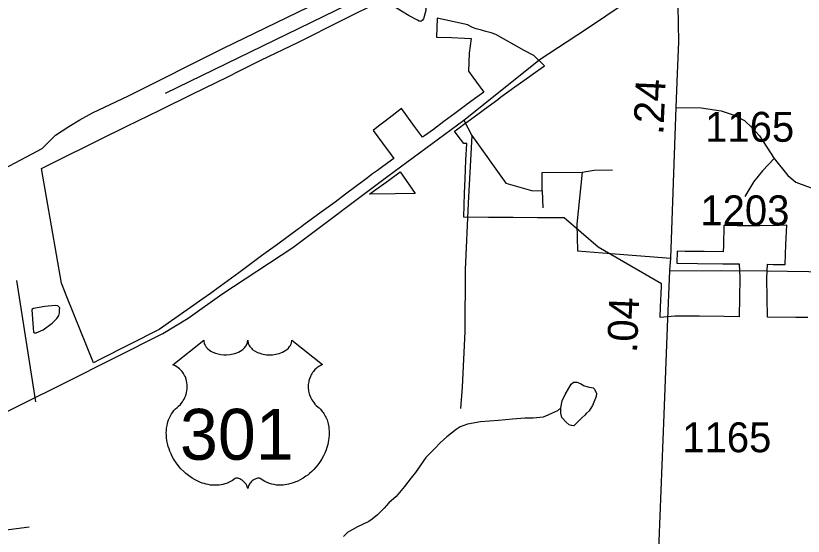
# Model space of a CAD drawing. Extents: x 2082433 to 2279600, y 546599 to 755198.
# Drawn here: x 2166396 to 2169683, y 614119 to 616293 of the extents above; entities that cross this region are included whole.
import ezdxf

# ---------------------------------------------------------------- set-up
doc = ezdxf.new("R2010")
doc.units = 0
for name, color, linetype in [('Exist Boundary Political City Limit New', 7, 'Continuous'), ('Exist Hydrographic Misc Water Feature', 7, 'Continuous'), ('Exist Railroad Mainline', 7, 'Continuous'), ('Exist Railroad Spur', 7, 'Continuous'), ('Exist Road Non-System Type 51', 7, 'Continuous'), ('Exist Road Primary US Attributed', 7, 'Continuous'), ('Exist Road Primary US Shield CELL', 7, 'Continuous'), ('Exist Road Primary US Shield Number Label', 7, 'Continuous'), ('Exist Road Secondary Mileage Hundredths English Label', 7, 'Continuous'), ('Exist Road Secondary Type 51 Attributed', 7, 'Continuous'), ('Exist Road Secondary Type 51 Number Label', 7, 'Continuous'), ('Map Preparation Boundary City Limit Buffer Line', 7, 'Continuous')]:
    doc.layers.add(name, color=color, linetype=linetype)

msp = doc.modelspace()

# ---------------------------------------------------------------- linework, layer by layer
at = {"layer": 'Exist Boundary Political City Limit New'}
for points in [[(2167671.2, 615473.5), (2167599.2, 615420), (2167584.2, 615408.9), (2167577, 615403.6), (2167490, 615339.8), (2167422.5, 615291.1), (2167327.8, 615219), (2167220.5, 615141.2), (2167208.8, 615132.9), (2167177.5, 615110.8), (2166995.2, 614982.7), (2166746.5, 614857), (2166720.2, 614844.1), (2166610, 615119.6), (2166587.2, 615176.1), (2166503.2, 615655.1), (2166557.2, 615681.8), (2166744.8, 615775.3), (2166859.8, 615831.5), (2166997, 615899.6), (2167135.8, 615966.9), (2167281.5, 616038.3), (2167330.5, 616062.9), (2167419.8, 616107.8), (2167577, 616183.2), (2167758.5, 616274.6), (2167927.5, 616358.4)], [(2169583.8, 615417.8), (2169501.2, 615415.8), (2169466.5, 615416), (2169464, 615416), (2169414.2, 615416.4), (2169407.5, 615416.4), (2169362.8, 615416.7), (2169352, 615416.7), (2169349.8, 615334.2), (2169349, 615306.9), (2169269.5, 615308.2), (2169190.5, 615308.7), (2169157.5, 615310), (2169156, 615259.8), (2169242.5, 615259.2), (2169347.5, 615257.4), (2169359.2, 615257.2), (2169409.8, 615256.7), (2169416.2, 615256.6), (2169418.2, 615200.7), (2169418, 615197.1), (2169415.5, 615035.2), (2169353.8, 615036.6), (2169249.8, 615038.1), (2169147.5, 615038.7), (2169086, 615033), (2169087, 615076.4), (2169091.2, 615162.3), (2169091.8, 615174.1), (2168827, 615327.1), (2168684.8, 615449.1), (2168656, 615449.7), (2168574.5, 615449.4), (2168471.8, 615450.1), (2168369, 615451.1), (2168266, 615452.4), (2168269, 615551.8), (2168272.5, 615611.7), (2168275.5, 615690.4), (2168278.5, 615759.3), (2168267.2, 615759.4), (2168243.2, 615791), (2168228, 615810.7), (2168236.5, 615817.1), (2168271, 615842.7), (2168285, 615853.2), (2168324.5, 615882.5), (2168352.2, 615902.9), (2168407.8, 615943.6), (2168420.2, 615952.8), (2168479.8, 615996), (2168540, 616039.2), (2168551.5, 616047.5), (2168603.2, 616084.6), (2168559.2, 616127.3), (2168517.8, 616147.6), (2168399.8, 616214.6), (2168381, 616222.2), (2168358, 616227.8), (2168339.8, 616232.8), (2168318.5, 616239.3), (2168302.2, 616244.4), (2168285.2, 616253.8), (2168283.2, 616254.9), (2168155.5, 616283), (2168151.8, 616204.2), (2168215.5, 616202.3), (2168268.8, 616200.2), (2168296.5, 616198.9), (2168288.5, 616137), (2168285.8, 616062.2), (2168304.5, 616036.6), (2168350.2, 615974.4), (2168321, 615953), (2168280, 615923.7), (2168273.2, 615918.5), (2168229.2, 615885.5), (2168182.8, 615851.8), (2168139.8, 615818.3), (2168102.8, 615792.4), (2168093.5, 615785.6), (2168061.2, 615830.1), (2168021.5, 615884.6), (2168006.5, 615905.3), (2167967, 615874.7), (2167921.2, 615839.9), (2167910.2, 615831.5), (2167887.5, 615814.1), (2167927.2, 615761.2), (2167963, 615712.8), (2167974, 615697.8), (2167949.2, 615679.1), (2167917.2, 615655.7), (2167906.2, 615647.6), (2167885.8, 615632.7), (2167864.2, 615616.8), (2167853, 615608.4), (2167772, 615547.6), (2167728.8, 615514.8), (2167671.2, 615473.5)], [(2167979.5, 615549.4), (2167873, 615548.5), (2167889, 615560.4), (2167952.5, 615605.8), (2168000.2, 615641.4), (2168063.2, 615550.4), (2167979.5, 615549.4)], [(2169702.2, 615032.3), (2169652, 615033), (2169533.8, 615034.1), (2169531.8, 615195.9), (2169531.8, 615197.8), (2169533.5, 615255.3), (2169558, 615255), (2169608.2, 615254.4), (2169611.2, 615338.2), (2169615.2, 615418.5), (2169583.8, 615417.8)]]:
    msp.add_lwpolyline(points, dxfattribs=at)
at = {"layer": 'Exist Hydrographic Misc Water Feature'}
for points in [[(2168108, 616319.4), (2168108.2, 616315.3), (2168098.1, 616281.1), (2168094.2, 616275.2), (2168086.4, 616269.1), (2168080.3, 616270.8), (2168072.5, 616274.8), (2168038, 616292.6), (2168006, 616312.4), (2167984.1, 616326.3), (2167973.6, 616340.4), (2167969.5, 616356.5), (2167971.8, 616372.4), (2167975.5, 616386.4), (2167983.5, 616396.6), (2167995.4, 616404.5), (2168005.6, 616404.6), (2168015.7, 616398.6), (2168023.7, 616392.5), (2168101.6, 616335.3), (2168107.5, 616325), (2168108, 616319.4)], [(2166465.7, 615026.5), (2166469.8, 614972.3), (2166474.3, 614968.4), (2166481.9, 614968.4), (2166510, 614980.8), (2166547.7, 615008.8), (2166567.6, 615028.9), (2166576, 615041), (2166579.3, 615053.1), (2166579.5, 615066.8), (2166579.7, 615072.9), (2166571.7, 615081), (2166561.2, 615082.9), (2166517.8, 615078.6), (2166469.6, 615070.4), (2166463.2, 615066.1), (2166465.7, 615026.5)], [(2168671, 614655), (2168676.8, 614684.9), (2168688.9, 614711.1), (2168714.5, 614755.1), (2168724.7, 614763.3), (2168738.3, 614763.3), (2168756.5, 614755.2), (2168766.6, 614749.3), (2168784.6, 614743.3), (2168806.6, 614739.5), (2168812.5, 614733.8), (2168820.9, 614715.5), (2168818.9, 614703.6), (2168803.3, 614665.5), (2168789.3, 614643.6), (2168777.2, 614631.7), (2168771.5, 614625.2), (2168759.2, 614613.3), (2168725.4, 614581.1), (2168715.7, 614581.3), (2168705.7, 614585.3), (2168693.8, 614595.2), (2168675.3, 614615), (2168671, 614632.7), (2168671, 614655)], [(2168671, 614655), (2168657.5, 614642.9), (2168635.3, 614632.8), (2168617.5, 614624.6), (2168597.4, 614616.7), (2168555.4, 614612), (2168521.3, 614611.9), (2168469.3, 614607.6), (2168411.6, 614603.4), (2168335.8, 614597), (2168281.8, 614586.9), (2168251.5, 614576.5), (2168233.9, 614564.5), (2168196.1, 614534.2), (2168168.2, 614510), (2168144.2, 614484), (2168108.6, 614447.6), (2168064.7, 614385.7), (2168046.8, 614363.7), (2168019.2, 614327.3), (2167983.7, 614285.2), (2167953.3, 614258.9), (2167933.9, 614236.7), (2167906, 614208.6), (2167884.2, 614190.7), (2167870.3, 614180.7), (2167843.8, 614168.4), (2167822.3, 614158.3), (2167800.4, 614146.2), (2167782.3, 614136), (2167772.7, 614126.1), (2167764.5, 614118)]]:
    msp.add_lwpolyline(points, dxfattribs=at)
at = {"layer": 'Exist Railroad Mainline'}
for points in [[(2167021.4, 615970.2), (2168236.9, 616563), (2168628.8, 616762), (2169570.7, 617235.2)], [(2159552.5, 612505.4), (2160344.4, 612836.8), (2161276, 613212), (2161487.4, 613293.1), (2161663, 613372.1), (2161794.6, 613420.8), (2161950.1, 613495.7), (2162201.4, 613612.9), (2162444.7, 613736.4), (2162879.3, 613946.7), (2163325.9, 614169), (2163854.3, 614429.8), (2164410.5, 614708.9), (2164815.2, 614903.2), (2165760.4, 615343.1), (2166506, 615738.4)]]:
    msp.add_lwpolyline(points, dxfattribs=at)
at = {"layer": 'Exist Railroad Spur'}
msp.add_lwpolyline([(2166506, 615738.4), (2166561.5, 615794.6), (2166617.3, 615830.9), (2166663.2, 615859.2), (2166717, 615887.5), (2166866.6, 615958.2), (2167263.2, 616158.5), (2168104.8, 616567)], dxfattribs=at)
at = {"layer": 'Exist Road Non-System Type 51'}
for p, q in [((2168266.9, 615856.8), (2168299.7, 615793.4)), ((2168593.3, 615562.1), (2168593.3, 615638.9)), ((2168593.3, 615562.1), (2168596.6, 615491)), ((2166399.1, 615187.8), (2166478, 614680.5))]:
    msp.add_line(p, q, dxfattribs=at)
for points in [[(2169152.3, 615910), (2169257.8, 615909.2), (2169341.1, 615896.8), (2169391.1, 615880.2), (2169437.8, 615855.7), (2169470.1, 615825.7), (2169500.1, 615791.2), (2169561.3, 615697.8)], [(2168299.7, 615793.4), (2168284.1, 615511), (2168272.4, 615231.9), (2168270.8, 614975), (2168259.1, 614742.6), (2168253, 614652.5)], [(2168299.7, 615793.4), (2168442, 615594.4), (2168548.8, 615563.2), (2168593.3, 615562.1)], [(2169561.3, 615697.8), (2169512.9, 615645.5), (2169477.3, 615601), (2169439.5, 615537.7)], [(2169561.3, 615697.8), (2169618.6, 615626.6), (2169651.9, 615598.8), (2169700.8, 615579.9), (2169759.8, 615558.8), (2169799.8, 615555.5), (2169848.7, 615555.5), (2170005, 615552.1), (2170098.4, 615551)], [(2168593.3, 615638.9), (2168760.1, 615640), (2168810.1, 615648.9), (2168886.8, 615650)], [(2168760.1, 615640), (2168738.9, 615423.1), (2168740.6, 615310.8)], [(2168740.6, 615310.8), (2168879.6, 615300.8), (2169130.7, 615280.8)], [(2166107.1, 614506.5), (2166133.3, 614430.8), (2166143.8, 614372.8), (2166146.2, 614304.9), (2166144.3, 614262.8), (2166144.6, 614226.8), (2166146.8, 614185), (2166153, 614165), (2166175.1, 614141), (2166191.1, 614135.3), (2166219.1, 614131.3), (2166313, 614139.8), (2166452.8, 614158.6)]]:
    msp.add_lwpolyline(points, dxfattribs=at)
at = {"layer": 'Exist Road Primary US Attributed'}
msp.add_lwpolyline([(2166041.8, 614482.8), (2166603.2, 614761.6), (2167009.7, 614966.8), (2167116.2, 615029.5), (2167256.5, 615131.1), (2167553, 615325.3), (2167948.8, 615623.3), (2168266.9, 615856.8), (2168585.7, 616112), (2168774.9, 616236.3), (2168943.6, 616350.6), (2169159.1, 616486.5)], dxfattribs=at)
at = {"layer": 'Exist Road Primary US Shield CELL'}
msp.add_lwpolyline([(2167180.6, 614938.2), (2167180.9, 614932.9), (2167182.2, 614926.6), (2167183.2, 614923.3), (2167186.2, 614917.1), (2167191, 614909.7), (2167197.8, 614902.5), (2167205.5, 614896.2), (2167210.7, 614892.8), (2167219.4, 614888.1), (2167229.4, 614884), (2167240.5, 614880.8), (2167251.8, 614878.5), (2167264.2, 614877.1), (2167276.4, 614876.9), (2167289.6, 614877.9), (2167304.2, 614880.7), (2167310.9, 614882.4), (2167318.5, 614885), (2167325.5, 614887.9), (2167333.1, 614892), (2167339.3, 614896), (2167344.1, 614899.5), (2167350.9, 614906), (2167356.4, 614912.8), (2167358.6, 614916.6), (2167360.6, 614920.2), (2167363.3, 614928), (2167364.1, 614931.4), (2167364.6, 614938.5), (2167365.1, 614932.5), (2167365.7, 614928.8), (2167366.7, 614925.1), (2167368.2, 614921.3), (2167370.9, 614915.8), (2167373.9, 614911.2), (2167379.7, 614904.5), (2167383.2, 614901.1), (2167386.5, 614898.5), (2167395.2, 614892.5), (2167405.5, 614887.3), (2167410.5, 614885.1), (2167415.6, 614883.3), (2167422.2, 614881.3), (2167428.9, 614879.7), (2167435.6, 614878.6), (2167442.4, 614877.6), (2167449.4, 614877), (2167455.1, 614876.9), (2167462.1, 614877), (2167468.6, 614877.3), (2167475.2, 614878.1), (2167482.5, 614879.3), (2167488.3, 614880.6), (2167496.1, 614882.7), (2167503.1, 614885.2), (2167509.2, 614887.8), (2167517.2, 614892), (2167523.6, 614896), (2167528.3, 614899.8), (2167534, 614905), (2167539.3, 614911.2), (2167542.4, 614915.6), (2167544.6, 614920.3), (2167546.7, 614925.1), (2167547.9, 614930.3), (2167548.5, 614934.8), (2167548.6, 614938.6), (2167677.2, 614836.2), (2167674.2, 614835), (2167667.2, 614831.6), (2167661.7, 614828.3), (2167652.8, 614822.1), (2167649, 614818.7), (2167645.2, 614815.1), (2167641.7, 614811.3), (2167638.7, 614807.7), (2167634.9, 614802.6), (2167631.6, 614797.4), (2167628.3, 614791.7), (2167625.9, 614786.8), (2167622, 614776.4), (2167620.1, 614769.9), (2167618.9, 614764.3), (2167617.4, 614752.9), (2167617, 614747.4), (2167617, 614742), (2167617.3, 614736.3), (2167617.8, 614730.8), (2167618.8, 614725.1), (2167619.7, 614720.1), (2167621.3, 614714), (2167623.6, 614706.8), (2167626.4, 614699.9), (2167632.3, 614688.7), (2167639.8, 614677.3), (2167645.2, 614671), (2167650.5, 614665.5), (2167658.5, 614658.8), (2167662.8, 614655), (2167667.7, 614650.1), (2167675.8, 614640.7), (2167679, 614636.3), (2167682.3, 614631.4), (2167685.4, 614626.3), (2167688.4, 614620.8), (2167690.8, 614616), (2167695.4, 614605), (2167698.7, 614594.3), (2167700.2, 614588.7), (2167702.6, 614576.1), (2167703.5, 614569.8), (2167704.5, 614557.5), (2167704.5, 614542.6), (2167703.4, 614528.5), (2167700.7, 614512), (2167698.5, 614502.1), (2167695.1, 614490.6), (2167691.9, 614480.7), (2167686, 614466), (2167680.8, 614455.4), (2167674, 614442.9), (2167669.4, 614435.4), (2167664, 614427.3), (2167657.2, 614418.1), (2167649.3, 614408.2), (2167639.8, 614397.8), (2167632.2, 614390.1), (2167622.1, 614381.1), (2167616.1, 614376.1), (2167607.4, 614369.6), (2167595.6, 614361.7), (2167583.9, 614354.9), (2167573.9, 614349.8), (2167565.1, 614346), (2167553.7, 614341.7), (2167534.7, 614336.5), (2167527.8, 614335), (2167519.6, 614333.8), (2167511.9, 614333), (2167504.5, 614332.6), (2167494.5, 614332.6), (2167484.5, 614333.3), (2167475.1, 614334.7), (2167465.3, 614336.8), (2167455.1, 614339.8), (2167445.8, 614343.5), (2167436.3, 614348.1), (2167420.4, 614358.1), (2167415.8, 614360.6), (2167413.2, 614361.2), (2167407.1, 614361.5), (2167401.3, 614360.3), (2167395.4, 614358), (2167391.8, 614356.1), (2167387.1, 614353), (2167383.4, 614350.1), (2167379, 614345.9), (2167376, 614342.4), (2167373.7, 614339.7), (2167369.2, 614332.6), (2167367.6, 614329.2), (2167365.9, 614324.9), (2167364.5, 614318.5), (2167362.4, 614326.6), (2167360.1, 614331.9), (2167357.3, 614336.5), (2167354.5, 614340.5), (2167350, 614345.7), (2167346, 614349.5), (2167341.1, 614353.5), (2167336, 614356.6), (2167331.8, 614358.7), (2167328, 614360.2), (2167323.4, 614361.3), (2167319.6, 614361.6), (2167316.5, 614361.5), (2167312.2, 614360.6), (2167306.4, 614356.4), (2167300.9, 614352.6), (2167294.9, 614348.9), (2167287.7, 614345.1), (2167282.5, 614342.6), (2167276.3, 614340.2), (2167269, 614337.8), (2167261.1, 614335.7), (2167253, 614334.1), (2167245.8, 614333), (2167238.1, 614332.3), (2167231.2, 614332.1), (2167224, 614332.1), (2167217.3, 614332.7), (2167209.4, 614333.3), (2167199.7, 614334.8), (2167191.7, 614336.6), (2167183.2, 614338.9), (2167174.4, 614341.6), (2167165.1, 614345.2), (2167153.4, 614350.3), (2167145.3, 614354.5), (2167132.4, 614361.8), (2167117.4, 614372.3), (2167106, 614381.4), (2167097.7, 614389), (2167085.5, 614401.4), (2167078.3, 614409.6), (2167067, 614424.2), (2167059.8, 614434.7), (2167055.2, 614442.5), (2167048.3, 614454.9), (2167044.6, 614462.8), (2167039.7, 614474.2), (2167035.9, 614484.6), (2167032.7, 614494.4), (2167031, 614500.7), (2167028.5, 614511.8), (2167027.1, 614519.6), (2167025.6, 614530.3), (2167024.8, 614541.6), (2167024.7, 614552), (2167024.9, 614560.7), (2167025.9, 614570.8), (2167027.6, 614581.5), (2167029.7, 614590.7), (2167031.5, 614597.3), (2167034.3, 614605.4), (2167037.9, 614614.3), (2167042.1, 614622.8), (2167046.2, 614629.9), (2167051.3, 614637.4), (2167056.3, 614643.9), (2167062.9, 614651), (2167069.7, 614657.6), (2167076, 614662.7), (2167083.4, 614670), (2167087.3, 614674.4), (2167092, 614680.5), (2167095.7, 614686.2), (2167098.6, 614691.3), (2167102.6, 614698.8), (2167104.9, 614704.5), (2167107.9, 614713.1), (2167109.4, 614719.2), (2167110.9, 614727), (2167111.9, 614734.4), (2167112.2, 614743.6), (2167112, 614751.2), (2167111, 614760.1), (2167109.4, 614768.6), (2167107.3, 614776), (2167104.1, 614784.6), (2167101.2, 614790.8), (2167096.3, 614799.2), (2167090.8, 614807.1), (2167085.2, 614813.4), (2167079.5, 614819.1), (2167074, 614823.4), (2167068.8, 614827.1), (2167062.3, 614831.1), (2167056, 614834.2), (2167052, 614835.8)], close=True, dxfattribs=at)
at = {"layer": 'Exist Road Secondary Type 51 Attributed'}
for points in [[(2169126.7, 615229.6), (2169130.7, 615280.8), (2169152.3, 615910), (2169158.7, 616051.6), (2169163.5, 616185.1), (2169159.1, 616486.5)], [(2169126.7, 615229.6), (2169529.5, 615227.9), (2170059.1, 615219.8), (2170234.8, 615228.9), (2170336.6, 615249.8), (2170510.3, 615303.2), (2170773.9, 615382)], [(2168989.6, 612974), (2169020.8, 613218.7), (2169048.7, 613512.9), (2169081.9, 614099), (2169102.7, 614627.5), (2169116.3, 614992.9), (2169126.7, 615229.6)]]:
    msp.add_lwpolyline(points, dxfattribs=at)
at = {"layer": 'Map Preparation Boundary City Limit Buffer Line'}
for points in [[(2167671.2, 615473.5), (2167599.2, 615420), (2167584.2, 615408.9), (2167577, 615403.6), (2167490, 615339.8), (2167422.5, 615291.1), (2167327.8, 615219), (2167220.5, 615141.2), (2167208.8, 615132.9), (2167177.5, 615110.8), (2166995.2, 614982.7), (2166746.5, 614857), (2166720.2, 614844.1), (2166610, 615119.6), (2166587.2, 615176.1), (2166503.2, 615655.1), (2166557.2, 615681.8), (2166744.8, 615775.3), (2166859.8, 615831.5), (2166997, 615899.6), (2167135.8, 615966.9), (2167281.5, 616038.3), (2167330.5, 616062.9), (2167419.8, 616107.8), (2167577, 616183.2), (2167758.5, 616274.6), (2167927.5, 616358.4)], [(2169583.8, 615417.8), (2169501.2, 615415.8), (2169466.5, 615416), (2169464, 615416), (2169414.2, 615416.4), (2169407.5, 615416.4), (2169362.8, 615416.7), (2169352, 615416.7), (2169349.8, 615334.2), (2169349, 615306.9), (2169269.5, 615308.2), (2169190.5, 615308.7), (2169157.5, 615310), (2169156, 615259.8), (2169242.5, 615259.2), (2169347.5, 615257.4), (2169359.2, 615257.2), (2169409.8, 615256.7), (2169416.2, 615256.6), (2169418.2, 615200.7), (2169418, 615197.1), (2169415.5, 615035.2), (2169353.8, 615036.6), (2169249.8, 615038.1), (2169147.5, 615038.7), (2169086, 615033), (2169087, 615076.4), (2169091.2, 615162.3), (2169091.8, 615174.1), (2168827, 615327.1), (2168684.8, 615449.1), (2168656, 615449.7), (2168574.5, 615449.4), (2168471.8, 615450.1), (2168369, 615451.1), (2168266, 615452.4), (2168269, 615551.8), (2168272.5, 615611.7), (2168275.5, 615690.4), (2168278.5, 615759.3), (2168267.2, 615759.4), (2168243.2, 615791), (2168228, 615810.7), (2168236.5, 615817.1), (2168271, 615842.7), (2168285, 615853.2), (2168324.5, 615882.5), (2168352.2, 615902.9), (2168407.8, 615943.6), (2168420.2, 615952.8), (2168479.8, 615996), (2168540, 616039.2), (2168551.5, 616047.5), (2168603.2, 616084.6), (2168559.2, 616127.3), (2168517.8, 616147.6), (2168399.8, 616214.6), (2168381, 616222.2), (2168358, 616227.8), (2168339.8, 616232.8), (2168318.5, 616239.3), (2168302.2, 616244.4), (2168285.2, 616253.8), (2168283.2, 616254.9), (2168155.5, 616283), (2168151.8, 616204.2), (2168215.5, 616202.3), (2168268.8, 616200.2), (2168296.5, 616198.9), (2168288.5, 616137), (2168285.8, 616062.2), (2168304.5, 616036.6), (2168350.2, 615974.4), (2168321, 615953), (2168280, 615923.7), (2168273.2, 615918.5), (2168229.2, 615885.5), (2168182.8, 615851.8), (2168139.8, 615818.3), (2168102.8, 615792.4), (2168093.5, 615785.6), (2168061.2, 615830.1), (2168021.5, 615884.6), (2168006.5, 615905.3), (2167967, 615874.7), (2167921.2, 615839.9), (2167910.2, 615831.5), (2167887.5, 615814.1), (2167927.2, 615761.2), (2167963, 615712.8), (2167974, 615697.8), (2167949.2, 615679.1), (2167917.2, 615655.7), (2167906.2, 615647.6), (2167885.8, 615632.7), (2167864.2, 615616.8), (2167853, 615608.4), (2167772, 615547.6), (2167728.8, 615514.8), (2167671.2, 615473.5)], [(2167979.5, 615549.4), (2167873, 615548.5), (2167889, 615560.4), (2167952.5, 615605.8), (2168000.2, 615641.4), (2168063.2, 615550.4), (2167979.5, 615549.4)], [(2169702.2, 615032.3), (2169652, 615033), (2169533.8, 615034.1), (2169531.8, 615195.9), (2169531.8, 615197.8), (2169533.5, 615255.3), (2169558, 615255), (2169608.2, 615254.4), (2169611.2, 615338.2), (2169615.2, 615418.5), (2169583.8, 615417.8)]]:
    msp.add_lwpolyline(points, dxfattribs=at)

# ---------------------------------------------------------------- texts
at = {"layer": 'Exist Road Primary US Shield Number Label'}
msp.add_text('301', height=212.5, dxfattribs=at).set_placement((2167081.8, 614438.9))
at = {"layer": 'Exist Road Secondary Mileage Hundredths English Label'}
for s, rotation, p in [('.24', 87.4274, (2169099, 615794.3)), ('.04', 87.6597, (2168989.2, 614883.5))]:
    msp.add_text(s, height=125, rotation=rotation, dxfattribs=at).set_placement(p)
at = {"layer": 'Exist Road Secondary Type 51 Number Label'}
for s, p in [('1165', (2169273.8, 615767)), ('1203', (2169253.8, 615418)), ('1165', (2169178.3, 614470))]:
    msp.add_text(s, height=125, dxfattribs=at).set_placement(p)

doc.saveas('drawing.dxf')
